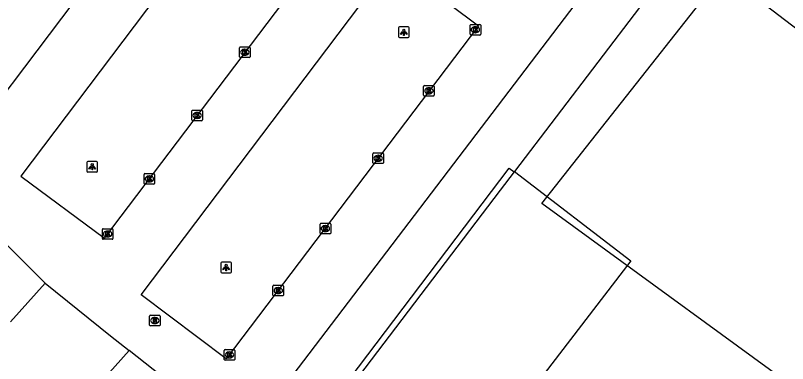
# Model space of a CAD drawing. Extents: x 160664 to 161506, y 382245 to 383288.
# Drawn here: x 161006.2 to 161079.3, y 382839.9 to 382872.9 of the extents above; entities that cross this region are included whole.
import ezdxf

# ---------------------------------------------------------------- set-up
doc = ezdxf.new("R2010")
doc.units = 0
for name, color, linetype in [('IMGEO_Hek', 7, 'Continuous'), ('IMGEO_Kolk', 7, 'Continuous'), ('IMGEO_Lichtpunt', 7, 'Continuous'), ('IMGEO_Pand', 7, 'Continuous'), ('IMGEO_Pand_vergunning_verleend', 7, 'Continuous'), ('IMGEO_Rijbaan_lokaal_open', 7, 'Continuous'), ('IMGEO_Rioolput', 7, 'Continuous'), ('IMGEO_Voetpad_open', 7, 'Continuous')]:
    doc.layers.add(name, color=color, linetype=linetype)

msp = doc.modelspace()

# ---------------------------------------------------------------- linework, layer by layer
at = {"layer": 'IMGEO_Hek'}
msp.add_lwpolyline([(161112.433, 382846.963), (161069.846, 382879.509)], dxfattribs=at)
at = {"layer": 'IMGEO_Kolk'}
for p, q in [((161049.279, 382871.089), (161049.279, 382871.941)), ((161049.354, 382872.015), (161050.206, 382872.015)), ((161049.767, 382871.795), (161049.792, 382871.795)), ((161050.28, 382871.941), (161050.28, 382871.089)), ((161049.79, 382871.235), (161049.765, 382871.235)), ((161050.206, 382871.015), (161049.354, 382871.015)), ((161027.444, 382868.963), (161027.444, 382869.815)), ((161027.519, 382869.889), (161028.371, 382869.889)), ((161027.932, 382869.669), (161027.957, 382869.669)), ((161028.445, 382869.815), (161028.445, 382868.963)), ((161028.371, 382868.889), (161027.519, 382868.889)), ((161027.955, 382869.109), (161027.93, 382869.109)), ((161044.877, 382865.303), (161044.877, 382866.155)), ((161044.952, 382866.229), (161045.804, 382866.229)), ((161045.365, 382866.009), (161045.39, 382866.009)), ((161045.878, 382866.155), (161045.878, 382865.303)), ((161045.804, 382865.229), (161044.952, 382865.229)), ((161045.388, 382865.449), (161045.363, 382865.449)), ((161022.935, 382862.971), (161022.935, 382863.823)), ((161023.01, 382863.897), (161023.862, 382863.897)), ((161023.936, 382863.823), (161023.936, 382862.971)), ((161023.446, 382863.117), (161023.421, 382863.117)), ((161023.423, 382863.677), (161023.448, 382863.677)), ((161023.862, 382862.897), (161023.01, 382862.897)), ((161040.077, 382858.916), (161040.077, 382859.768)), ((161040.152, 382859.842), (161041.004, 382859.842)), ((161040.565, 382859.622), (161040.59, 382859.622)), ((161041.078, 382859.768), (161041.078, 382858.916)), ((161041.004, 382858.842), (161040.152, 382858.842)), ((161040.588, 382859.062), (161040.563, 382859.062)), ((161018.411, 382856.964), (161018.411, 382857.816)), ((161018.486, 382857.89), (161019.338, 382857.89)), ((161018.899, 382857.67), (161018.924, 382857.67)), ((161019.412, 382857.816), (161019.412, 382856.964)), ((161019.338, 382856.89), (161018.486, 382856.89)), ((161018.922, 382857.11), (161018.897, 382857.11)), ((161035.077, 382852.259), (161035.077, 382853.111)), ((161035.152, 382853.185), (161036.004, 382853.185)), ((161035.565, 382852.965), (161035.59, 382852.965)), ((161036.078, 382853.111), (161036.078, 382852.259)), ((161014.464, 382851.741), (161014.464, 382852.593)), ((161014.539, 382852.667), (161015.391, 382852.667)), ((161014.952, 382852.447), (161014.977, 382852.447)), ((161015.465, 382852.593), (161015.465, 382851.741)), ((161036.004, 382852.185), (161035.152, 382852.185)), ((161035.588, 382852.405), (161035.563, 382852.405)), ((161015.391, 382851.667), (161014.539, 382851.667)), ((161014.975, 382851.887), (161014.95, 382851.887)), ((161030.614, 382846.384), (161030.614, 382847.236)), ((161030.689, 382847.31), (161031.541, 382847.31)), ((161031.102, 382847.09), (161031.127, 382847.09)), ((161031.615, 382847.236), (161031.615, 382846.384)), ((161031.541, 382846.31), (161030.689, 382846.31)), ((161031.125, 382846.53), (161031.1, 382846.53)), ((161026, 382840.292), (161026, 382841.144)), ((161026.075, 382841.218), (161026.927, 382841.218)), ((161027.001, 382841.144), (161027.001, 382840.292)), ((161026.511, 382840.438), (161026.486, 382840.438)), ((161026.488, 382840.998), (161026.513, 382840.998)), ((161026.927, 382840.218), (161026.075, 382840.218))]:
    msp.add_line(p, q, dxfattribs=at)
for points in [[(161049.279, 382871.089), (161049.279, 382871.941)], [(161049.354, 382872.015), (161050.206, 382872.015)], [(161050.28, 382871.941), (161050.28, 382871.089)], [(161049.6, 382871.715), (161049.723, 382871.715), (161049.723, 382871.564), (161049.853, 382871.715), (161050.017, 382871.715), (161049.871, 382871.564), (161050.024, 382871.315), (161049.872, 382871.315), (161049.787, 382871.479), (161049.723, 382871.412), (161049.723, 382871.315), (161049.6, 382871.315), (161049.6, 382871.715)], [(161050.206, 382871.015), (161049.354, 382871.015)], [(161027.444, 382868.963), (161027.444, 382869.815)], [(161027.519, 382869.889), (161028.371, 382869.889)], [(161028.445, 382869.815), (161028.445, 382868.963)], [(161028.371, 382868.889), (161027.519, 382868.889)], [(161027.765, 382869.589), (161027.888, 382869.589), (161027.888, 382869.438), (161028.018, 382869.589), (161028.182, 382869.589), (161028.036, 382869.438), (161028.189, 382869.189), (161028.037, 382869.189), (161027.952, 382869.353), (161027.888, 382869.286), (161027.888, 382869.189), (161027.765, 382869.189), (161027.765, 382869.589)], [(161044.877, 382865.303), (161044.877, 382866.155)], [(161044.952, 382866.229), (161045.804, 382866.229)], [(161045.878, 382866.155), (161045.878, 382865.303)], [(161045.804, 382865.229), (161044.952, 382865.229)], [(161045.198, 382865.929), (161045.321, 382865.929), (161045.321, 382865.778), (161045.451, 382865.929), (161045.615, 382865.929), (161045.469, 382865.778), (161045.622, 382865.529), (161045.47, 382865.529), (161045.385, 382865.693), (161045.321, 382865.626), (161045.321, 382865.529), (161045.198, 382865.529), (161045.198, 382865.929)], [(161022.935, 382862.971), (161022.935, 382863.823)], [(161023.01, 382863.897), (161023.862, 382863.897)], [(161023.936, 382863.823), (161023.936, 382862.971)], [(161023.256, 382863.597), (161023.379, 382863.597), (161023.379, 382863.446), (161023.509, 382863.597), (161023.673, 382863.597), (161023.527, 382863.446), (161023.68, 382863.197), (161023.528, 382863.197), (161023.443, 382863.361), (161023.379, 382863.294), (161023.379, 382863.197), (161023.256, 382863.197), (161023.256, 382863.597)], [(161023.862, 382862.897), (161023.01, 382862.897)], [(161040.077, 382858.916), (161040.077, 382859.768)], [(161040.152, 382859.842), (161041.004, 382859.842)], [(161040.398, 382859.542), (161040.521, 382859.542), (161040.521, 382859.391), (161040.651, 382859.542), (161040.815, 382859.542), (161040.669, 382859.391), (161040.822, 382859.142), (161040.67, 382859.142), (161040.585, 382859.306), (161040.521, 382859.239), (161040.521, 382859.142), (161040.398, 382859.142), (161040.398, 382859.542)], [(161041.078, 382859.768), (161041.078, 382858.916)], [(161041.004, 382858.842), (161040.152, 382858.842)], [(161018.411, 382856.964), (161018.411, 382857.816)], [(161018.486, 382857.89), (161019.338, 382857.89)], [(161018.732, 382857.59), (161018.855, 382857.59), (161018.855, 382857.439), (161018.985, 382857.59), (161019.149, 382857.59), (161019.003, 382857.439), (161019.156, 382857.19), (161019.004, 382857.19), (161018.919, 382857.354), (161018.855, 382857.287), (161018.855, 382857.19), (161018.732, 382857.19), (161018.732, 382857.59)], [(161019.412, 382857.816), (161019.412, 382856.964)], [(161019.338, 382856.89), (161018.486, 382856.89)], [(161035.077, 382852.259), (161035.077, 382853.111)], [(161035.152, 382853.185), (161036.004, 382853.185)], [(161035.398, 382852.885), (161035.521, 382852.885), (161035.521, 382852.734), (161035.651, 382852.885), (161035.815, 382852.885), (161035.669, 382852.734), (161035.822, 382852.485), (161035.67, 382852.485), (161035.585, 382852.649), (161035.521, 382852.582), (161035.521, 382852.485), (161035.398, 382852.485), (161035.398, 382852.885)], [(161036.078, 382853.111), (161036.078, 382852.259)], [(161014.464, 382851.741), (161014.464, 382852.593)], [(161014.539, 382852.667), (161015.391, 382852.667)], [(161014.785, 382852.367), (161014.908, 382852.367), (161014.908, 382852.216), (161015.038, 382852.367), (161015.202, 382852.367), (161015.056, 382852.216), (161015.209, 382851.967), (161015.057, 382851.967), (161014.972, 382852.131), (161014.908, 382852.064), (161014.908, 382851.967), (161014.785, 382851.967), (161014.785, 382852.367)], [(161015.465, 382852.593), (161015.465, 382851.741)], [(161036.004, 382852.185), (161035.152, 382852.185)], [(161015.391, 382851.667), (161014.539, 382851.667)], [(161030.614, 382846.384), (161030.614, 382847.236)], [(161030.689, 382847.31), (161031.541, 382847.31)], [(161030.935, 382847.01), (161031.058, 382847.01), (161031.058, 382846.859), (161031.188, 382847.01), (161031.352, 382847.01), (161031.206, 382846.859), (161031.359, 382846.61), (161031.207, 382846.61), (161031.122, 382846.774), (161031.058, 382846.707), (161031.058, 382846.61), (161030.935, 382846.61), (161030.935, 382847.01)], [(161031.615, 382847.236), (161031.615, 382846.384)], [(161031.541, 382846.31), (161030.689, 382846.31)], [(161026, 382840.292), (161026, 382841.144)], [(161026.075, 382841.218), (161026.927, 382841.218)], [(161027.001, 382841.144), (161027.001, 382840.292)], [(161026.321, 382840.918), (161026.444, 382840.918), (161026.444, 382840.767), (161026.574, 382840.918), (161026.738, 382840.918), (161026.592, 382840.767), (161026.745, 382840.518), (161026.593, 382840.518), (161026.508, 382840.682), (161026.444, 382840.615), (161026.444, 382840.518), (161026.321, 382840.518), (161026.321, 382840.918)], [(161026.927, 382840.218), (161026.075, 382840.218)]]:
    msp.add_lwpolyline(points, dxfattribs=at)
for centre, start, end in [((161049.356, 382871.939), 91.55205, 178.44795), ((161049.356, 382871.939), 91.55205, 178.44795), ((161050.204, 382871.939), 1.55205, 88.44795), ((161050.204, 382871.939), 1.55205, 88.44795), ((161049.356, 382871.091), 181.55205, 268.44795), ((161049.356, 382871.091), 181.55205, 268.44795), ((161050.204, 382871.091), 271.55205, 358.44795), ((161050.204, 382871.091), 271.55205, 358.44795), ((161027.521, 382869.813), 91.55205, 178.44795), ((161027.521, 382869.813), 91.55205, 178.44795), ((161028.369, 382869.813), 1.55205, 88.44795), ((161028.369, 382869.813), 1.55205, 88.44795), ((161027.521, 382868.965), 181.55205, 268.44795), ((161027.521, 382868.965), 181.55205, 268.44795), ((161028.369, 382868.965), 271.55205, 358.44795), ((161028.369, 382868.965), 271.55205, 358.44795), ((161044.954, 382866.153), 91.55205, 178.44795), ((161044.954, 382866.153), 91.55205, 178.44795), ((161045.802, 382866.153), 1.55205, 88.44795), ((161045.802, 382866.153), 1.55205, 88.44795), ((161044.954, 382865.305), 181.55205, 268.44795), ((161044.954, 382865.305), 181.55205, 268.44795), ((161045.802, 382865.305), 271.55205, 358.44795), ((161045.802, 382865.305), 271.55205, 358.44795), ((161023.012, 382863.821), 91.55205, 178.44795), ((161023.012, 382863.821), 91.55205, 178.44795), ((161023.86, 382863.821), 1.55205, 88.44795), ((161023.86, 382863.821), 1.55205, 88.44795), ((161023.012, 382862.973), 181.55205, 268.44795), ((161023.012, 382862.973), 181.55205, 268.44795), ((161023.86, 382862.973), 271.55205, 358.44795), ((161023.86, 382862.973), 271.55205, 358.44795), ((161040.154, 382859.766), 91.55205, 178.44795), ((161040.154, 382859.766), 91.55205, 178.44795), ((161041.002, 382859.766), 1.55205, 88.44795), ((161041.002, 382859.766), 1.55205, 88.44795), ((161040.154, 382858.918), 181.55205, 268.44795), ((161040.154, 382858.918), 181.55205, 268.44795), ((161041.002, 382858.918), 271.55205, 358.44795), ((161041.002, 382858.918), 271.55205, 358.44795), ((161018.488, 382857.814), 91.55205, 178.44795), ((161018.488, 382857.814), 91.55205, 178.44795), ((161019.336, 382857.814), 1.55205, 88.44795), ((161019.336, 382857.814), 1.55205, 88.44795), ((161018.488, 382856.966), 181.55205, 268.44795), ((161018.488, 382856.966), 181.55205, 268.44795), ((161019.336, 382856.966), 271.55205, 358.44795), ((161019.336, 382856.966), 271.55205, 358.44795), ((161035.154, 382853.109), 91.55205, 178.44795), ((161035.154, 382853.109), 91.55205, 178.44795), ((161036.002, 382853.109), 1.55205, 88.44795), ((161036.002, 382853.109), 1.55205, 88.44795), ((161014.541, 382852.591), 91.55205, 178.44795), ((161014.541, 382852.591), 91.55205, 178.44795), ((161015.389, 382852.591), 1.55205, 88.44795), ((161015.389, 382852.591), 1.55205, 88.44795), ((161035.154, 382852.261), 181.55205, 268.44795), ((161035.154, 382852.261), 181.55205, 268.44795), ((161036.002, 382852.261), 271.55205, 358.44795), ((161036.002, 382852.261), 271.55205, 358.44795), ((161014.541, 382851.743), 181.55205, 268.44795), ((161014.541, 382851.743), 181.55205, 268.44795), ((161015.389, 382851.743), 271.55205, 358.44795), ((161015.389, 382851.743), 271.55205, 358.44795), ((161030.691, 382847.234), 91.55205, 178.44795), ((161030.691, 382847.234), 91.55205, 178.44795), ((161031.539, 382847.234), 1.55205, 88.44795), ((161031.539, 382847.234), 1.55205, 88.44795), ((161030.691, 382846.386), 181.55205, 268.44795), ((161030.691, 382846.386), 181.55205, 268.44795), ((161031.539, 382846.386), 271.55205, 358.44795), ((161031.539, 382846.386), 271.55205, 358.44795), ((161026.077, 382841.142), 91.55205, 178.44795), ((161026.077, 382841.142), 91.55205, 178.44795), ((161026.925, 382841.142), 1.55205, 88.44795), ((161026.925, 382841.142), 1.55205, 88.44795), ((161026.077, 382840.294), 181.55205, 268.44795), ((161026.077, 382840.294), 181.55205, 268.44795), ((161026.925, 382840.294), 271.55205, 358.44795), ((161026.925, 382840.294), 271.55205, 358.44795)]:
    msp.add_arc(centre, 0.0765, start, end, dxfattribs=at)
for centre, major_axis, ratio, start_param, end_param in [((161049.766, 382871.515), (-0.387, 0.002), 0.722429, 4.712389, 7.853982), ((161049.791, 382871.515), (-0.39, 0.002), 0.717154, 1.570796, 4.712389), ((161027.931, 382869.389), (-0.387, 0.002), 0.722429, 4.712389, 7.853982), ((161027.956, 382869.389), (-0.39, 0.002), 0.717154, 1.570796, 4.712389), ((161045.364, 382865.729), (-0.387, 0.002), 0.722429, 4.712389, 7.853982), ((161045.389, 382865.729), (-0.39, 0.002), 0.717154, 1.570796, 4.712389), ((161023.422, 382863.397), (-0.387, 0.002), 0.722429, 4.712389, 7.853982), ((161023.447, 382863.397), (-0.39, 0.002), 0.717154, 1.570796, 4.712389), ((161040.564, 382859.342), (-0.387, 0.002), 0.722429, 4.712389, 7.853982), ((161040.589, 382859.342), (-0.39, 0.002), 0.717154, 1.570796, 4.712389), ((161018.898, 382857.39), (-0.387, 0.002), 0.722429, 4.712389, 7.853982), ((161018.923, 382857.39), (-0.39, 0.002), 0.717154, 1.570796, 4.712389), ((161035.564, 382852.685), (-0.387, 0.002), 0.722429, 4.712389, 7.853982), ((161035.589, 382852.685), (-0.39, 0.002), 0.717154, 1.570796, 4.712389), ((161014.951, 382852.167), (-0.387, 0.002), 0.722429, 4.712389, 7.853982), ((161014.976, 382852.167), (-0.39, 0.002), 0.717154, 1.570796, 4.712389), ((161031.101, 382846.81), (-0.387, 0.002), 0.722429, 4.712389, 7.853982), ((161031.126, 382846.81), (-0.39, 0.002), 0.717154, 1.570796, 4.712389), ((161026.487, 382840.718), (-0.387, 0.002), 0.722429, 4.712389, 7.853982), ((161026.512, 382840.718), (-0.39, 0.002), 0.717154, 1.570796, 4.712389)]:
    msp.add_ellipse(centre, major_axis=major_axis, ratio=ratio, start_param=start_param, end_param=end_param, dxfattribs=at)
at = {"layer": 'IMGEO_Lichtpunt'}
for p, q in [((161042.509, 382871.686), (161042.509, 382870.879)), ((161042.509, 382871.686), (161042.509, 382870.879)), ((161043.411, 382871.781), (161042.603, 382871.781)), ((161043.411, 382871.781), (161042.603, 382871.781)), ((161043.505, 382870.879), (161043.505, 382871.686)), ((161043.505, 382870.879), (161043.505, 382871.686)), ((161042.603, 382870.785), (161043.411, 382870.785)), ((161042.603, 382870.785), (161043.411, 382870.785)), ((161013.006, 382858.942), (161013.006, 382858.135)), ((161013.006, 382858.942), (161013.006, 382858.135)), ((161013.908, 382859.037), (161013.1, 382859.037)), ((161013.908, 382859.037), (161013.1, 382859.037)), ((161014.002, 382858.135), (161014.002, 382858.942)), ((161014.002, 382858.135), (161014.002, 382858.942)), ((161013.1, 382858.041), (161013.908, 382858.041)), ((161013.1, 382858.041), (161013.908, 382858.041)), ((161025.687, 382849.4), (161025.687, 382848.593)), ((161025.687, 382849.4), (161025.687, 382848.593)), ((161026.589, 382849.495), (161025.781, 382849.495)), ((161026.589, 382849.495), (161025.781, 382849.495)), ((161026.683, 382848.593), (161026.683, 382849.4)), ((161026.683, 382848.593), (161026.683, 382849.4)), ((161025.781, 382848.499), (161026.589, 382848.499)), ((161025.781, 382848.499), (161026.589, 382848.499))]:
    msp.add_line(p, q, dxfattribs=at)
for points in [[(161042.883, 382871.35), (161042.922, 382871.322), (161042.734, 382871.06), (161042.696, 382871.087), (161042.883, 382871.35)], [(161042.985, 382871.302), (161043.032, 382871.302), (161043.032, 382870.98), (161042.985, 382870.98), (161042.985, 382871.302)], [(161043.095, 382871.322), (161043.133, 382871.349), (161043.32, 382871.087), (161043.281, 382871.059), (161043.095, 382871.322)], [(161013.38, 382858.606), (161013.419, 382858.578), (161013.231, 382858.316), (161013.193, 382858.343), (161013.38, 382858.606)], [(161013.482, 382858.558), (161013.529, 382858.558), (161013.529, 382858.236), (161013.482, 382858.236), (161013.482, 382858.558)], [(161013.592, 382858.578), (161013.63, 382858.605), (161013.817, 382858.343), (161013.778, 382858.315), (161013.592, 382858.578)], [(161026.061, 382849.064), (161026.1, 382849.036), (161025.912, 382848.774), (161025.874, 382848.801), (161026.061, 382849.064)], [(161026.163, 382849.016), (161026.21, 382849.016), (161026.21, 382848.694), (161026.163, 382848.694), (161026.163, 382849.016)], [(161026.273, 382849.036), (161026.311, 382849.063), (161026.498, 382848.801), (161026.459, 382848.773), (161026.273, 382849.036)]]:
    msp.add_lwpolyline(points, dxfattribs=at)
for centre in [(161043.008, 382871.484), (161013.505, 382858.74), (161026.186, 382849.198)]:
    msp.add_circle(centre, 0.0994, dxfattribs=at)
for centre, start, end in [((161042.603, 382871.686), 90, 180), ((161042.603, 382871.686), 90, 180), ((161043.411, 382871.686), 0, 90), ((161043.411, 382871.686), 0, 90), ((161042.603, 382870.879), 180, 270), ((161042.603, 382870.879), 180, 270), ((161043.411, 382870.879), 270, 0), ((161043.411, 382870.879), 270, 360), ((161013.1, 382858.942), 90, 180), ((161013.1, 382858.942), 90, 180), ((161013.908, 382858.942), 0, 90), ((161013.908, 382858.942), 0, 90), ((161013.1, 382858.135), 180, 270), ((161013.1, 382858.135), 180, 270), ((161013.908, 382858.135), 270, 0), ((161013.908, 382858.135), 270, 360), ((161025.781, 382849.4), 90, 180), ((161025.781, 382849.4), 90, 180), ((161026.589, 382849.4), 0, 90), ((161026.589, 382849.4), 0, 90), ((161025.781, 382848.593), 180, 270), ((161025.781, 382848.593), 180, 270), ((161026.589, 382848.593), 270, 0), ((161026.589, 382848.593), 270, 360)]:
    msp.add_arc(centre, 0.0946, start, end, dxfattribs=at)
at = {"layer": 'IMGEO_Pand'}
for points in [[(161053.444, 382858.047), (161052.108, 382856.308), (161034.089, 382832.61)], [(161053.485, 382858.1), (161064.499, 382849.638), (161050.562, 382831.481), (161048.067, 382833.416), (161047.553, 382832.752), (161045.02, 382829.484), (161043.195, 382830.913), (161039.634, 382826.355), (161041.433, 382824.921), (161038.547, 382821.214), (161038.968, 382820.891), (161066.018, 382800.098), (161070.358, 382805.763), (161078.299, 382799.699)], [(161053.485, 382858.1), (161053.444, 382858.047)], [(161005.762, 382843.842), (161009.04, 382847.522)], [(161009.04, 382847.522), (161015.219, 382842.521), (161017.015, 382841.125)], [(161017.015, 382841.125), (161004.488, 382827.173)], [(161024.581, 382835.124), (161017.015, 382841.125)]]:
    msp.add_lwpolyline(points, dxfattribs=at)
at = {"layer": 'IMGEO_Pand_vergunning_verleend'}
msp.add_lwpolyline([(161056.082, 382855.064), (161060.29, 382860.428), (161074.85, 382878.894), (161137.947, 382874.451), (161146.752, 382866.872), (161124.102, 382803.494), (161122.529, 382800.578), (161111.719, 382780.544), (161105.267, 382769.061), (161092.363, 382746.932), (161075.369, 382777.41), (161071.58, 382785.44), (161085.588, 382803.94), (161084.359, 382804.87), (161070.671, 382815.235), (161068.803, 382816.304), (161083.669, 382834.92), (161056.082, 382855.064)], dxfattribs=at)
at = {"layer": 'IMGEO_Rijbaan_lokaal_open'}
for points in [[(161009.04, 382847.522), (161000, 382856.514), (160999.119, 382857.39), (161000, 382858.557), (161023.576, 382889.795), (161019.667, 382893.047)], [(161033.577, 382884.405), (161029.375, 382887.651), (161006.741, 382857.643), (161014.674, 382851.774), (161036.973, 382881.256), (161036.728, 382881.578)], [(161041.959, 382877.99), (161050.071, 382871.893), (161026.197, 382840.33), (161018.147, 382846.412), (161041.959, 382877.99)], [(161061.31, 382876.723), (161027.763, 382832.6)]]:
    msp.add_lwpolyline(points, dxfattribs=at)
at = {"layer": 'IMGEO_Rioolput'}
for p, q in [((161018.932, 382843.546), (161018.932, 382844.398)), ((161019.007, 382844.472), (161019.859, 382844.472)), ((161019.42, 382844.252), (161019.445, 382844.252)), ((161019.933, 382844.398), (161019.933, 382843.546)), ((161019.859, 382843.472), (161019.007, 382843.472)), ((161019.443, 382843.692), (161019.418, 382843.692))]:
    msp.add_line(p, q, dxfattribs=at)
for points in [[(161018.932, 382843.546), (161018.932, 382844.398)], [(161019.007, 382844.472), (161019.859, 382844.472)], [(161019.521, 382844.17), (161019.269, 382844.172), (161019.269, 382843.772)], [(161019.447, 382844.091), (161019.393, 382844.091), (161019.393, 382844.01)], [(161019.933, 382844.398), (161019.933, 382843.546)], [(161019.859, 382843.472), (161019.007, 382843.472)], [(161019.269, 382843.772), (161019.393, 382843.772), (161019.393, 382843.934), (161019.404, 382843.934)], [(161019.393, 382844.01), (161019.445, 382844.01)], [(161019.451, 382843.905), (161019.522, 382843.772), (161019.662, 382843.772), (161019.597, 382843.898)]]:
    msp.add_lwpolyline(points, dxfattribs=at)
for centre, radius, start, end in [((161019.009, 382844.396), 0.0765, 91.55205, 178.44795), ((161019.009, 382844.396), 0.0765, 91.55205, 178.44795), ((161019.429, 382844.199), 0.19, 274.7715, 282.96867), ((161019.453, 382843.995), 0.0964, 77.00612, 93.18647), ((161019.467, 382844.052), 0.0378, 276.66336, 79.67722), ((161019.52, 382844.06), 0.109, 350.36119, 89.41601), ((161019.518, 382844.06), 0.112, 277.58423, 350.98172), ((161019.857, 382844.396), 0.0765, 1.55205, 88.44795), ((161019.857, 382844.396), 0.0765, 1.55205, 88.44795), ((161019.009, 382843.548), 0.0765, 181.55205, 268.44795), ((161019.009, 382843.548), 0.0765, 181.55205, 268.44795), ((161019.403, 382843.881), 0.0533, 26.02933, 88.69889), ((161019.502, 382843.845), 0.108, 29.51342, 73.79051), ((161019.857, 382843.548), 0.0765, 271.55205, 358.44795), ((161019.857, 382843.548), 0.0765, 271.55205, 358.44795)]:
    msp.add_arc(centre, radius, start, end, dxfattribs=at)
for centre, major_axis, ratio, start_param, end_param in [((161019.419, 382843.972), (-0.387, 0.002), 0.722429, 4.712389, 7.853982), ((161019.444, 382843.972), (-0.39, 0.002), 0.717154, 1.570796, 4.712389)]:
    msp.add_ellipse(centre, major_axis=major_axis, ratio=ratio, start_param=start_param, end_param=end_param, dxfattribs=at)
at = {"layer": 'IMGEO_Voetpad_open'}
for points in [[(161065.315, 382873.613), (161053.485, 382858.1)], [(161034.089, 382832.61), (161033.688, 382832.928), (161052.966, 382858.403), (161053.444, 382858.047)]]:
    msp.add_lwpolyline(points, dxfattribs=at)

doc.saveas('drawing.dxf')
